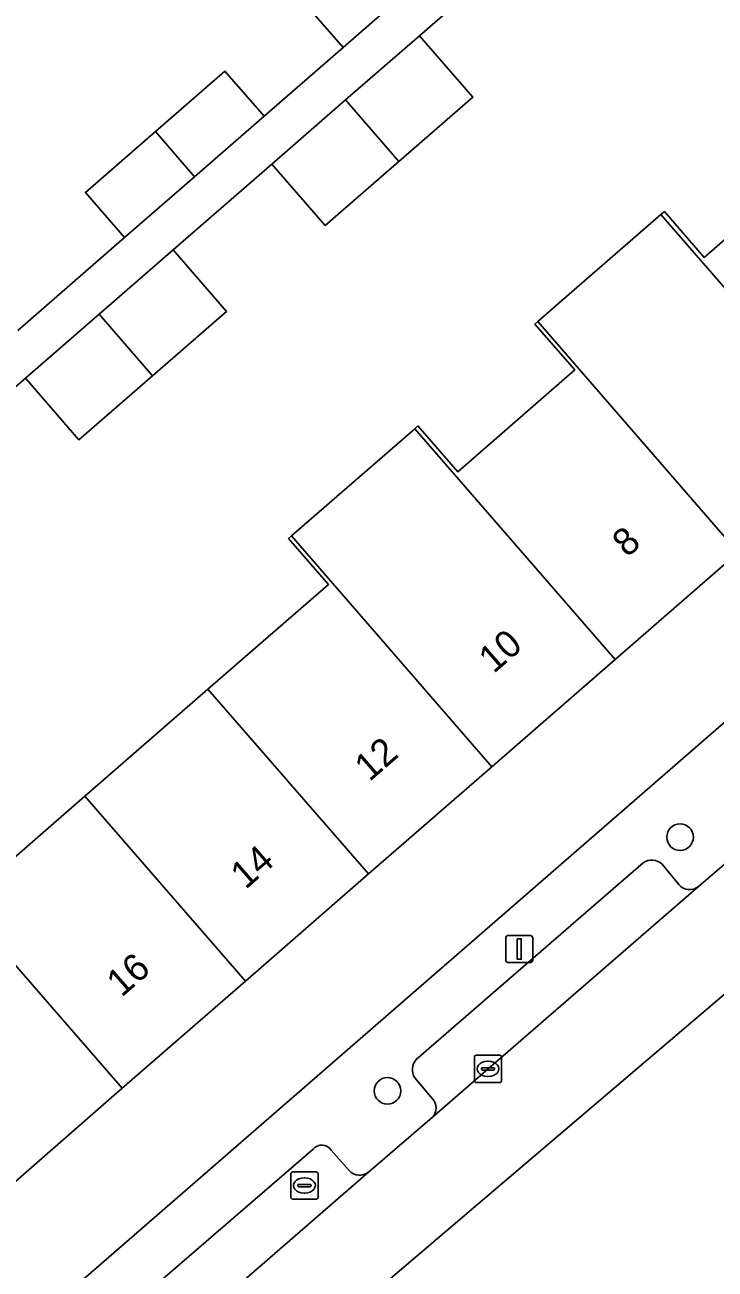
# Model space of a CAD drawing. Extents: x 155887 to 156869, y 383880 to 384678.
# Drawn here: x 156455.35 to 156480.71, y 384008.68 to 384054.39 of the extents above; entities that cross this region are included whole.
import ezdxf

# ---------------------------------------------------------------- set-up
doc = ezdxf.new("R2010")
doc.units = 0
for name, color, linetype in [('IMGEO_Boom', 7, 'Continuous'), ('IMGEO_Erf', 7, 'Continuous'), ('IMGEO_Kolk', 7, 'Continuous'), ('IMGEO_Lichtmast', 7, 'Continuous'), ('IMGEO_Pand', 7, 'Continuous'), ('IMGEO_Pand_nummerreeks', 7, 'Continuous'), ('IMGEO_Parkeervlak_open', 7, 'Continuous'), ('IMGEO_Rijbaan_lokaal_gesloten', 7, 'Continuous'), ('IMGEO_Rioolput', 7, 'Continuous'), ('IMGEO_Voetpad_open', 7, 'Continuous')]:
    doc.layers.add(name, color=color, linetype=linetype)

msp = doc.modelspace()

# ---------------------------------------------------------------- linework, layer by layer
at = {"layer": 'IMGEO_Boom'}
for centre in [(156479.421, 384024.551), (156468.671, 384015.227)]:
    msp.add_circle(centre, 0.489, dxfattribs=at)
at = {"layer": 'IMGEO_Erf'}
for points in [[(156453.023, 384022.116), (156457.55, 384026.053), (156462.076, 384029.99), (156466.5, 384033.837), (156465.037, 384035.52), (156465.147, 384035.616), (156469.673, 384039.552), (156469.791, 384039.654), (156471.254, 384037.972), (156475.554, 384041.712), (156474.091, 384043.395), (156474.199, 384043.489), (156475.071, 384044.248), (156478.718, 384047.419), (156478.844, 384047.529), (156480.307, 384045.846), (156484.71, 384049.676), (156489.369, 384053.729), (156480.831, 384063.539)], [(156473.485, 384057.153), (156469.848, 384053.992), (156471.809, 384051.736), (156469.09, 384049.374), (156466.383, 384047.021), (156464.422, 384049.277), (156460.792, 384046.123), (156462.756, 384043.864), (156460.038, 384041.502), (156457.331, 384039.149), (156455.367, 384041.408), (156451.707, 384038.228)], [(156455.089, 384043.166), (156459.013, 384046.577), (156457.572, 384048.235), (156460.146, 384050.472), (156462.697, 384052.688), (156464.138, 384051.03), (156467.042, 384053.555), (156465.599, 384055.216)]]:
    msp.add_lwpolyline(points, dxfattribs=at)
msp.add_lwpolyline([(156495.285, 384046.946), (156490.613, 384042.883), (156486.087, 384038.947), (156481.56, 384035.01), (156477.034, 384031.074), (156472.507, 384027.137), (156467.98, 384023.2), (156463.453, 384019.263), (156458.927, 384015.327), (156454.4, 384011.39), (156449.718, 384007.318), (156452.547, 384004.012), (156498.182, 384043.649)], close=True, dxfattribs=at)
at = {"layer": 'IMGEO_Kolk'}
for p, q in [((156471.939, 384016.536), (156472.791, 384016.536)), ((156471.864, 384015.61), (156471.864, 384016.462)), ((156472.123, 384016.03), (156472.123, 384016.042)), ((156472.166, 384016.079), (156472.564, 384016.079)), ((156472.352, 384016.316), (156472.377, 384016.316)), ((156472.607, 384016.042), (156472.607, 384016.03)), ((156472.865, 384016.462), (156472.865, 384015.61)), ((156472.561, 384015.993), (156472.163, 384015.993)), ((156472.375, 384015.756), (156472.35, 384015.756)), ((156472.791, 384015.536), (156471.939, 384015.536))]:
    msp.add_line(p, q, dxfattribs=at)
for points in [[(156471.939, 384016.536), (156472.791, 384016.536)], [(156471.864, 384015.61), (156471.864, 384016.462)], [(156472.865, 384016.462), (156472.865, 384015.61)], [(156472.791, 384015.536), (156471.939, 384015.536)]]:
    msp.add_lwpolyline(points, dxfattribs=at)
for centre, radius, start, end in [((156471.941, 384016.46), 0.0765, 91.552, 178.448), ((156471.941, 384016.46), 0.0765, 91.552, 178.448), ((156472.789, 384016.46), 0.0765, 1.552, 88.448), ((156472.789, 384016.46), 0.0765, 1.552, 88.448), ((156472.163, 384016.039), 0.0403, 85.8775, 175.7526), ((156472.16, 384016.029), 0.0366, 178.938, 274.7102), ((156472.564, 384016.036), 0.043, 264.8664, 352.4533), ((156472.568, 384016.041), 0.0386, 1.7309, 96.639), ((156471.941, 384015.612), 0.0765, 181.552, 268.448), ((156471.941, 384015.612), 0.0765, 181.552, 268.448), ((156472.789, 384015.612), 0.0765, 271.552, 358.448), ((156472.789, 384015.612), 0.0765, 271.552, 358.448)]:
    msp.add_arc(centre, radius, start, end, dxfattribs=at)
for centre, major_axis, ratio, start_param, end_param in [((156472.351, 384016.036), (-0.387, 0.002), 0.722429, 4.712389, 7.853982), ((156472.376, 384016.036), (-0.39, 0.002), 0.717154, 1.570796, 4.712389)]:
    msp.add_ellipse(centre, major_axis=major_axis, ratio=ratio, start_param=start_param, end_param=end_param, dxfattribs=at)
at = {"layer": 'IMGEO_Lichtmast'}
for p, q in [((156473.017, 384020.039), (156473.017, 384020.839)), ((156473.017, 384020.839), (156473.017, 384020.039)), ((156473.117, 384020.939), (156473.907, 384020.939)), ((156473.907, 384020.939), (156473.117, 384020.939)), ((156474.007, 384020.839), (156474.007, 384020.039)), ((156474.007, 384020.039), (156474.007, 384020.839)), ((156473.907, 384019.939), (156473.117, 384019.939)), ((156473.117, 384019.939), (156473.907, 384019.939))]:
    msp.add_line(p, q, dxfattribs=at)
msp.add_lwpolyline([(156473.437, 384020.814), (156473.587, 384020.814), (156473.587, 384020.064), (156473.437, 384020.064), (156473.437, 384020.814)], dxfattribs=at)
for centre, start, end in [((156473.117, 384020.839), 90, 180), ((156473.117, 384020.839), 90, 180), ((156473.907, 384020.839), 0, 90), ((156473.907, 384020.839), 360, 90), ((156473.117, 384020.039), 180, 270), ((156473.117, 384020.039), 180, 270), ((156473.907, 384020.039), 270, 0), ((156473.907, 384020.039), 270, 0)]:
    msp.add_arc(centre, 0.1, start, end, dxfattribs=at)
at = {"layer": 'IMGEO_Pand'}
for points in [[(156470.666, 384056.703), (156469.222, 384058.363), (156465.599, 384055.216), (156467.042, 384053.555), (156468.1, 384054.474)], [(156467.131, 384051.631), (156469.09, 384049.374), (156471.809, 384051.736), (156469.848, 384053.992)], [(156460.146, 384050.472), (156461.587, 384048.813), (156464.138, 384051.03), (156462.697, 384052.688)], [(156467.131, 384051.631), (156464.422, 384049.277), (156466.383, 384047.021), (156469.09, 384049.374)], [(156460.146, 384050.472), (156457.572, 384048.235), (156459.013, 384046.577), (156461.587, 384048.813)], [(156478.718, 384047.419), (156486.087, 384038.947), (156490.613, 384042.883), (156484.71, 384049.676), (156480.307, 384045.846), (156478.844, 384047.529)], [(156478.718, 384047.419), (156475.071, 384044.248), (156474.199, 384043.489), (156481.56, 384035.01), (156486.087, 384038.947)], [(156460.038, 384041.502), (156462.756, 384043.864), (156460.792, 384046.123), (156458.076, 384043.762)], [(156460.038, 384041.502), (156458.076, 384043.762), (156455.367, 384041.408), (156457.331, 384039.149)], [(156477.034, 384031.074), (156481.56, 384035.01), (156474.199, 384043.489), (156474.091, 384043.395), (156475.554, 384041.712), (156471.254, 384037.972), (156469.791, 384039.654), (156469.673, 384039.552)], [(156465.147, 384035.616), (156472.507, 384027.137), (156477.034, 384031.074), (156469.673, 384039.552)], [(156465.147, 384035.616), (156465.037, 384035.52), (156466.5, 384033.837), (156462.076, 384029.99), (156467.98, 384023.2), (156472.507, 384027.137)], [(156467.98, 384023.2), (156462.076, 384029.99), (156457.55, 384026.053), (156463.453, 384019.263)], [(156458.927, 384015.327), (156463.453, 384019.263), (156457.55, 384026.053), (156453.023, 384022.116)], [(156458.927, 384015.327), (156453.023, 384022.116), (156448.618, 384018.285), (156447.155, 384019.968), (156447.03, 384019.86), (156454.4, 384011.39)]]:
    msp.add_lwpolyline(points, close=True, dxfattribs=at)
at = {"layer": 'IMGEO_Parkeervlak_open'}
for points in [[(156478.064, 384023.603), (156469.732, 384016.378)], [(156479.373, 384022.805), (156478.763, 384023.553)], [(156470.325, 384014.264), (156472.366, 384016.036), (156480.105, 384022.739)], [(156469.675, 384015.704), (156470.32, 384014.939)], [(156465.937, 384013.084), (156458.348, 384006.536)], [(156467.268, 384012.304), (156466.6, 384013.045)], [(156457.111, 384002.781), (156460.629, 384005.865), (156467.977, 384012.246)]]:
    msp.add_lwpolyline(points, dxfattribs=at)
for centre, radius, start, end in [((156478.384, 384023.161), 0.546, 45.9601, 125.8571), ((156479.773, 384023.151), 0.529, 220.8222, 308.8737), ((156470.147, 384016.004), 0.559, 137.9291, 212.4029), ((156469.984, 384014.599), 0.478, 315.5095, 45.3394), ((156466.255, 384012.835), 0.404, 31.3756, 141.8914), ((156467.653, 384012.643), 0.513, 221.391, 309.2557)]:
    msp.add_arc(centre, radius, start, end, dxfattribs=at)
at = {"layer": 'IMGEO_Rijbaan_lokaal_gesloten'}
for points in [[(156408.038, 383956.623), (156453.209, 383995.074), (156451.887, 383996.593), (156454.537, 383998.855), (156455.868, 383997.337), (156503.1, 384037.543)], [(156496.558, 384037.04), (156496.069, 384036.641), (156493.619, 384034.523), (156493.397, 384034.33), (156483.459, 384025.66), (156482.408, 384024.725), (156480.105, 384022.739), (156472.366, 384016.036), (156470.325, 384014.264), (156467.977, 384012.246), (156460.629, 384005.865)]]:
    msp.add_lwpolyline(points, dxfattribs=at)
at = {"layer": 'IMGEO_Rioolput'}
for p, q in [((156465.12, 384011.324), (156465.12, 384012.176)), ((156465.195, 384012.25), (156466.047, 384012.25)), ((156465.608, 384012.03), (156465.633, 384012.03)), ((156466.121, 384012.176), (156466.121, 384011.324)), ((156465.379, 384011.744), (156465.379, 384011.756)), ((156465.817, 384011.707), (156465.419, 384011.707)), ((156465.422, 384011.793), (156465.82, 384011.793)), ((156465.631, 384011.47), (156465.606, 384011.47)), ((156465.863, 384011.756), (156465.863, 384011.744)), ((156466.047, 384011.25), (156465.195, 384011.25))]:
    msp.add_line(p, q, dxfattribs=at)
for points in [[(156465.12, 384011.324), (156465.12, 384012.176)], [(156465.195, 384012.25), (156466.047, 384012.25)], [(156466.121, 384012.176), (156466.121, 384011.324)], [(156466.047, 384011.25), (156465.195, 384011.25)]]:
    msp.add_lwpolyline(points, dxfattribs=at)
for centre, radius, start, end in [((156465.197, 384012.174), 0.0765, 91.552, 178.448), ((156465.197, 384012.174), 0.0765, 91.552, 178.448), ((156466.045, 384012.174), 0.0765, 1.552, 88.448), ((156466.045, 384012.174), 0.0765, 1.552, 88.448), ((156465.419, 384011.753), 0.0403, 85.8775, 175.7526), ((156465.416, 384011.743), 0.0366, 178.938, 274.7102), ((156465.82, 384011.75), 0.043, 264.8664, 352.4533), ((156465.824, 384011.755), 0.0386, 1.7309, 96.639), ((156465.197, 384011.326), 0.0765, 181.552, 268.448), ((156465.197, 384011.326), 0.0765, 181.552, 268.448), ((156466.045, 384011.326), 0.0765, 271.552, 358.448), ((156466.045, 384011.326), 0.0765, 271.552, 358.448)]:
    msp.add_arc(centre, radius, start, end, dxfattribs=at)
for centre, major_axis, ratio, start_param, end_param in [((156465.607, 384011.75), (-0.387, 0.002), 0.722429, 4.712389, 7.853982), ((156465.632, 384011.75), (-0.39, 0.002), 0.717154, 1.570796, 4.712389)]:
    msp.add_ellipse(centre, major_axis=major_axis, ratio=ratio, start_param=start_param, end_param=end_param, dxfattribs=at)
at = {"layer": 'IMGEO_Voetpad_open'}
for points in [[(156451.707, 384038.228), (156455.367, 384041.408), (156458.076, 384043.762), (156460.792, 384046.123), (156464.422, 384049.277), (156467.131, 384051.631), (156469.848, 384053.992), (156473.485, 384057.153)], [(156468.1, 384054.474), (156467.042, 384053.555), (156464.138, 384051.03), (156461.587, 384048.813), (156459.013, 384046.577), (156455.089, 384043.166)], [(156493.397, 384034.33), (156493.619, 384034.523), (156496.069, 384036.641), (156494.617, 384038.319), (156499.442, 384042.575), (156498.182, 384043.649), (156452.547, 384004.012), (156450.32, 384002.104), (156447.9, 384000), (156403.914, 383961.759), (156402.343, 383960.577), (156404.777, 383957.73), (156406.056, 383958.55)], [(156480.105, 384022.739), (156482.408, 384024.725)], [(156469.732, 384016.378), (156478.064, 384023.603)], [(156478.763, 384023.553), (156479.373, 384022.805)], [(156470.32, 384014.939), (156469.675, 384015.704)], [(156467.977, 384012.246), (156470.325, 384014.264)], [(156458.348, 384006.536), (156465.937, 384013.084)], [(156466.6, 384013.045), (156467.268, 384012.304)]]:
    msp.add_lwpolyline(points, dxfattribs=at)
for centre, radius, start, end in [((156478.384, 384023.161), 0.546, 45.9601, 125.8571), ((156479.773, 384023.151), 0.529, 220.8222, 308.8737), ((156470.147, 384016.004), 0.559, 137.9291, 212.4029), ((156469.984, 384014.599), 0.478, 315.5095, 45.3394), ((156466.255, 384012.835), 0.404, 31.3756, 141.8914), ((156467.653, 384012.643), 0.513, 221.391, 309.2557)]:
    msp.add_arc(centre, radius, start, end, dxfattribs=at)

# ---------------------------------------------------------------- texts
at = {"layer": 'IMGEO_Pand_nummerreeks'}
for s, p in [('8', (156477.479, 384034.799)), ('10', (156472.573, 384030.534)), ('12', (156468.012, 384026.567)), ('14', (156463.457, 384022.606)), ('16', (156458.901, 384018.643))]:
    msp.add_text(s, height=1, rotation=41.0123, dxfattribs=at).set_placement(p)

doc.saveas('drawing.dxf')
